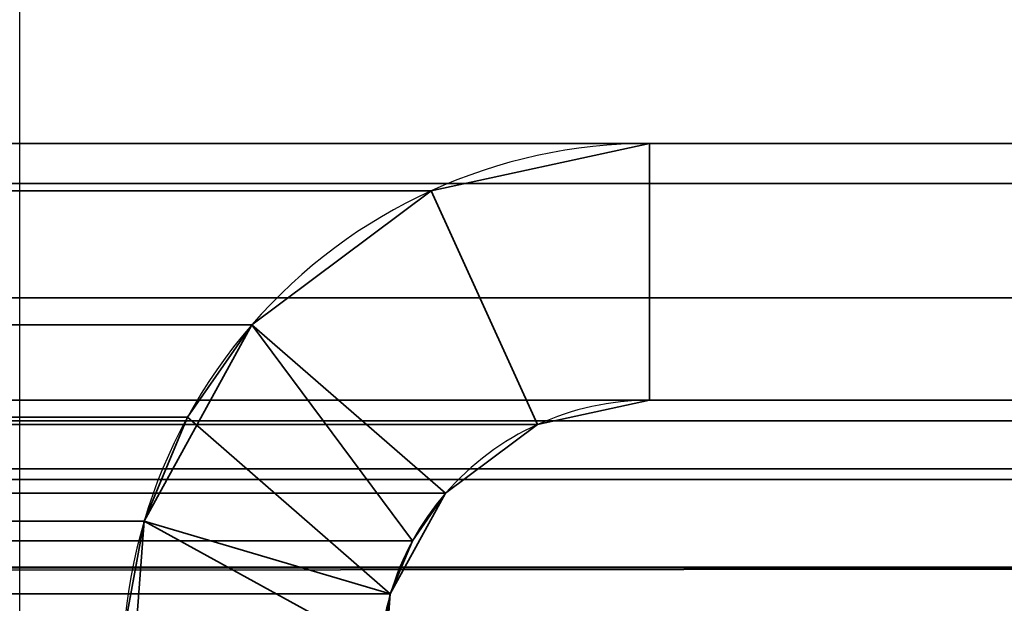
# Model space of a CAD drawing. Header units: millimetres. Extents: x -493 to 6693, y -115 to 145.
# Tile 594 of 656: x 1849.5 to 1855.25, y 13.31 to 16.72. Entities that reach past the tile are written whole.
import ezdxf

# ---------------------------------------------------------------- set-up
doc = ezdxf.new("R2010")
doc.units = ezdxf.units.MM
doc.layers.add('151', color=7, linetype='Continuous', true_color=0xffffff)

# ---------------------------------------------------------------- blocks, each defined once
blk = doc.blocks.new('UG_SURFACE_002')
at = {"layer": '151', "color": 252, "linetype": 'Continuous', "lineweight": 35}
for points in [[(2042.5, -15, 2200.2499), (2042.5, 135, 2200.2499), (957.5, 135, 2200.2499), (957.5, -15, 2200.2499)], [(1107.5, -15, 2050.2501), (1107.5, 135, 2050.2501), (1892.5, 135, 2050.2501), (1892.5, -15, 2050.2501)]]:
    blk.add_3dface(points, dxfattribs=at)
blk = doc.blocks.new('UG_SURFACE_118')
at = {"layer": '151', "color": 252, "linetype": 'Continuous', "lineweight": 35}
for points in [[(1861.42, 16, 2018.6701), (1138.58, 16, 2018.6701), (1137.4013, 15.7655, 2019.8486), (1862.5987, 15.7655, 2019.8486)], [(1138.58, 16, 2018.6701), (1861.42, 16, 2018.6701), (1853.1803, 16, 2010.4303), (1146.8197, 16, 2010.4303)], [(1851.903, 15.7227, 2009.1529), (1148.097, 15.7227, 2009.1529), (1146.8197, 16, 2010.4303), (1853.1803, 16, 2010.4303)], [(1853.1803, 14.5, 2010.4303), (1852.525, 14.3577, 2009.7749), (1851.903, 15.7227, 2009.1529), (1853.1803, 16, 2010.4303)], [(1861.42, 14.5, 2018.6701), (1853.1803, 14.5, 2010.4303), (1853.1803, 16, 2010.4303), (1861.42, 16, 2018.6701)], [(1862.5987, 15.7655, 2019.8486), (1137.4013, 15.7655, 2019.8486), (1136.4021, 15.0979, 2020.8478), (1863.5979, 15.0979, 2020.8478)], [(1850.8557, 14.9407, 2008.1058), (1149.1443, 14.9407, 2008.1058), (1148.097, 15.7227, 2009.1529), (1851.903, 15.7227, 2009.1529)], [(1850.8557, 14.9407, 2008.1058), (1851.903, 15.7227, 2009.1529), (1852.525, 14.3577, 2009.7749), (1851.9878, 13.9566, 2009.2378)], [(1863.5979, 15.0979, 2020.8478), (1136.4021, 15.0979, 2020.8478), (1135.7344, 14.0987, 2021.5156), (1864.2656, 14.0987, 2021.5156)], [(1149.52, 14.4014, 2007.73), (1149.1443, 14.9407, 2008.1058), (1850.8557, 14.9407, 2008.1058)], [(1149.52, 14.4014, 2007.73), (1850.8557, 14.9407, 2008.1058), (1850.48, 14.4014, 2007.73)], [(1851.795, 13.68, 2009.0449), (1851.6653, 13.3687, 2008.9152), (1850.48, 14.4014, 2007.73), (1850.8557, 14.9407, 2008.1058)], [(1850.8557, 14.9407, 2008.1058), (1851.9878, 13.9566, 2009.2378), (1851.795, 13.68, 2009.0449)], [(1862.0247, 14.3797, 2019.2747), (1137.9753, 14.3797, 2019.2747), (1138.58, 14.5, 2018.6701), (1861.42, 14.5, 2018.6701)], [(1138.58, 14.5, 2018.6701), (1146.8197, 14.5, 2010.4303), (1853.1803, 14.5, 2010.4303), (1861.42, 14.5, 2018.6701)], [(1853.1803, 14.5, 2010.4303), (1146.8197, 14.5, 2010.4303), (1147.475, 14.3577, 2009.7749), (1852.525, 14.3577, 2009.7749)], [(1850.48, 14.4014, 2007.73), (1149.7729, 13.7948, 2007.477), (1149.52, 14.4014, 2007.73)], [(1850.48, 14.4014, 2007.73), (1850.2271, 13.7948, 2007.477), (1149.7729, 13.7948, 2007.477)], [(1850.2271, 13.7948, 2007.477), (1850.48, 14.4014, 2007.73), (1851.6653, 13.3687, 2008.9152), (1851.6046, 13.0371, 2008.8546)], [(1862.5373, 14.0372, 2019.7873), (1137.4627, 14.0372, 2019.7873), (1137.9753, 14.3797, 2019.2747), (1862.0247, 14.3797, 2019.2747)], [(1852.525, 14.3577, 2009.7749), (1147.475, 14.3577, 2009.7749), (1148.0122, 13.9566, 2009.2378), (1851.9878, 13.9566, 2009.2378)], [(1864.4408, 13.5209, 2021.6908), (1864.2656, 14.0987, 2021.5156), (1135.7344, 14.0987, 2021.5156), (1135.5592, 13.5209, 2021.6908)], [(1862.8798, 13.5246, 2020.1297), (1137.1202, 13.5246, 2020.1297), (1137.4627, 14.0372, 2019.7873), (1862.5373, 14.0372, 2019.7873)], [(1851.795, 13.68, 2009.0449), (1148.0122, 13.9566, 2009.2378), (1148.205, 13.68, 2009.0449)], [(1851.795, 13.68, 2009.0449), (1851.9878, 13.9566, 2009.2378), (1148.0122, 13.9566, 2009.2378)], [(1149.8913, 13.1483, 2007.3588), (1149.7729, 13.7948, 2007.477), (1850.2271, 13.7948, 2007.477)], [(1149.8913, 13.1483, 2007.3588), (1850.2271, 13.7948, 2007.477), (1850.1087, 13.1483, 2007.3588)], [(1851.6046, 13.0371, 2008.8546), (1850.1087, 13.1483, 2007.3588), (1850.2271, 13.7948, 2007.477)], [(1148.205, 13.68, 2009.0449), (1851.6653, 13.3687, 2008.9152), (1851.795, 13.68, 2009.0449)], [(1148.205, 13.68, 2009.0449), (1148.3347, 13.3687, 2008.9152), (1851.6653, 13.3687, 2008.9152)], [(1135.5, 12.92, 2021.75), (1864.5, 12.92, 2021.75), (1864.4408, 13.5209, 2021.6908)], [(1135.5592, 13.5209, 2021.6908), (1135.5, 12.92, 2021.75), (1864.4408, 13.5209, 2021.6908)], [(1137.0304, 13.2282, 2020.2196), (1137.1202, 13.5246, 2020.1297), (1862.8798, 13.5246, 2020.1297), (1862.9696, 13.2282, 2020.2196)], [(1851.6046, 13.0371, 2008.8546), (1148.3347, 13.3687, 2008.9152), (1148.3954, 13.0371, 2008.8546)], [(1851.6046, 13.0371, 2008.8546), (1851.6653, 13.3687, 2008.9152), (1148.3347, 13.3687, 2008.9152)]]:
    blk.add_3dface(points, dxfattribs=at)
blk = doc.blocks.new('UG_SURFACE_119')
at = {"layer": '151', "color": 252, "linetype": 'Continuous', "lineweight": 35}
for points in [[(1853.1803, 16, 2010.4303), (1853.1803, 16, -7.75), (1851.903, 15.7227, -7.75), (1851.903, 15.7227, 2009.1529)], [(1853.1803, 14.5, -7.75), (1852.525, 14.3577, -7.75), (1851.903, 15.7227, -7.75), (1853.1803, 16, -7.75)], [(1853.1803, 16, 2010.4303), (1851.903, 15.7227, 2009.1529), (1852.525, 14.3577, 2009.7749), (1853.1803, 14.5, 2010.4303)], [(1861.42, 16, 2018.6701), (1861.42, 16, -7.75), (1853.1803, 16, -7.75), (1853.1803, 16, 2010.4303)], [(1861.42, 14.5, -7.75), (1853.1803, 14.5, -7.75), (1853.1803, 16, -7.75), (1861.42, 16, -7.75)], [(1861.42, 16, 2018.6701), (1853.1803, 16, 2010.4303), (1853.1803, 14.5, 2010.4303), (1861.42, 14.5, 2018.6701)], [(1851.903, 15.7227, 2009.1529), (1851.903, 15.7227, -7.75), (1850.8557, 14.9407, -7.75), (1850.8557, 14.9407, 2008.1058)], [(1850.8557, 14.9407, -7.75), (1851.903, 15.7227, -7.75), (1852.525, 14.3577, -7.75), (1851.9878, 13.9566, -7.75)], [(1851.9878, 13.9566, 2009.2378), (1852.525, 14.3577, 2009.7749), (1851.903, 15.7227, 2009.1529), (1850.8557, 14.9407, 2008.1058)], [(1850.8557, 14.9407, -7.75), (1850.2271, 13.7948, -7.75), (1850.2271, 13.7948, 2007.477)], [(1850.2271, 13.7948, 2007.477), (1850.48, 14.4014, 2007.73), (1850.8557, 14.9407, -7.75)], [(1851.9878, 13.9566, -7.75), (1851.6653, 13.3687, -7.75), (1850.2271, 13.7948, -7.75), (1850.8557, 14.9407, -7.75)], [(1850.48, 14.4014, 2007.73), (1850.8557, 14.9407, 2008.1058), (1850.8557, 14.9407, -7.75)], [(1850.8557, 14.9407, 2008.1058), (1850.48, 14.4014, 2007.73), (1851.6653, 13.3687, 2008.9152), (1851.795, 13.68, 2009.0449)], [(1851.795, 13.68, 2009.0449), (1851.9878, 13.9566, 2009.2378), (1850.8557, 14.9407, 2008.1058)], [(1852.525, 14.3577, 2009.7749), (1852.525, 14.3577, -7.75), (1853.1803, 14.5, -7.75), (1853.1803, 14.5, 2010.4303)], [(1861.42, 14.5, 2018.6701), (1853.1803, 14.5, 2010.4303), (1853.1803, 14.5, -7.75), (1861.42, 14.5, -7.75)], [(1851.6046, 13.0371, 2008.8546), (1851.6653, 13.3687, 2008.9152), (1850.48, 14.4014, 2007.73), (1850.2271, 13.7948, 2007.477)], [(1851.9878, 13.9566, 2009.2378), (1851.9878, 13.9566, -7.75), (1852.525, 14.3577, -7.75), (1852.525, 14.3577, 2009.7749)], [(1851.795, 13.68, 2009.0449), (1851.6653, 13.3687, -7.75), (1851.9878, 13.9566, -7.75)], [(1851.9878, 13.9566, -7.75), (1851.9878, 13.9566, 2009.2378), (1851.795, 13.68, 2009.0449)], [(1850.1087, 13.1483, 2007.3588), (1850.2271, 13.7948, -7.75), (1850.1302, 12.4913, -7.75)], [(1850.1087, 13.1483, 2007.3588), (1850.2271, 13.7948, 2007.477), (1850.2271, 13.7948, -7.75)], [(1850.2271, 13.7948, 2007.477), (1850.1087, 13.1483, 2007.3588), (1851.6046, 13.0371, 2008.8546)], [(1850.1302, 12.4913, -7.75), (1850.2271, 13.7948, -7.75), (1851.6653, 13.3687, -7.75), (1851.6157, 12.7001, -7.75)], [(1851.795, 13.68, 2009.0449), (1851.6653, 13.3687, 2008.9152), (1851.6653, 13.3687, -7.75)], [(1851.6653, 13.3687, -7.75), (1851.6653, 13.3687, 2008.9152), (1851.6046, 13.0371, 2008.8546)], [(1851.6046, 13.0371, 2008.8546), (1851.6157, 12.7001, -7.75), (1851.6653, 13.3687, -7.75)]]:
    blk.add_3dface(points, dxfattribs=at)

msp = doc.modelspace()

# ---------------------------------------------------------------- linework, layer by layer
at = {"layer": '151', "color": 253, "linetype": 'Continuous', "lineweight": -3}
for p, q in [((1849.5, 6.25, 2006.75), (1849.5, 141.92, 2006.75)), ((1849.5, 6.25, 2006.75), (1849.5, 141.92, 2006.75)), ((1849.5, 6.25, -7.75), (1849.5, 141.92, -7.75)), ((1861.42, 16, 2018.67), (1138.58, 16, 2018.67)), ((1853.1802, 16, 2010.4302), (1146.8198, 16, 2010.4302)), ((1861.42, 16, -7.75), (1853.1802, 16, -7.75)), ((1861.42, 16, 2018.67), (1853.1802, 16, 2010.4302)), ((1861.42, 16, 2018.67), (1853.1802, 16, 2010.4302)), ((1853.1802, 16, -7.75), (1853.1802, 16, 2010.4302)), ((1861.42, 14.5, 2018.67), (1138.58, 14.5, 2018.67)), ((1853.1802, 14.5, 2010.4302), (1146.8198, 14.5, 2010.4302)), ((1861.42, 14.5, 2018.67), (1853.1802, 14.5, 2010.4302)), ((1861.42, 14.5, 2018.67), (1853.1802, 14.5, 2010.4302)), ((1861.42, 14.5, -7.75), (1853.1802, 14.5, -7.75)), ((1853.1802, 14.5, -7.75), (1853.1802, 14.5, 2010.4302))]:
    msp.add_line(p, q, dxfattribs=at)
for radius in [3.08, 1.58]:
    msp.add_arc((1853.1802, 12.92, -7.75), radius, 90, 188, dxfattribs=at)
at = {"layer": '151', "color": 253, "linetype": 'Continuous', "lineweight": -3, "extrusion": (-0.707107, -6.12323e-17, 0.707107)}
for major_axis, start_param, end_param in [((3.08, 0, 3.08), 1.570796, 3.281219), ((-3.08, 0, -3.08), 4.712389, 6.422812), ((1.58, 0, 1.58), 1.570796, 3.281219), ((-1.58, 0, -1.58), 4.712389, 6.422812)]:
    msp.add_ellipse((1853.1802, 12.92, 2010.4302), major_axis=major_axis, ratio=0.707107, start_param=start_param, end_param=end_param, dxfattribs=at)
at = {"layer": '151', "color": 253, "linetype": 'Continuous', "lineweight": -3}
for points in [[(1861.652, 12.1555, -7.75), (1859.1854, 13.5654, -7.75), (1856.1674, 13.6068, -7.75), (1853.663, 12.2666, -7.75)], [(1853.663, 12.2666, 2010.913), (1856.1674, 13.6068, 2013.4174), (1859.1854, 13.5654, 2016.4354), (1861.652, 12.1555, 2018.902)]]:
    msp.add_open_spline(points, degree=3, dxfattribs=at)

# ---------------------------------------------------------------- block references
for name in ['UG_SURFACE_118', 'UG_SURFACE_119', 'UG_SURFACE_002']:
    msp.add_blockref(name, (0, 0), dxfattribs=at)

doc.saveas('drawing.dxf')
